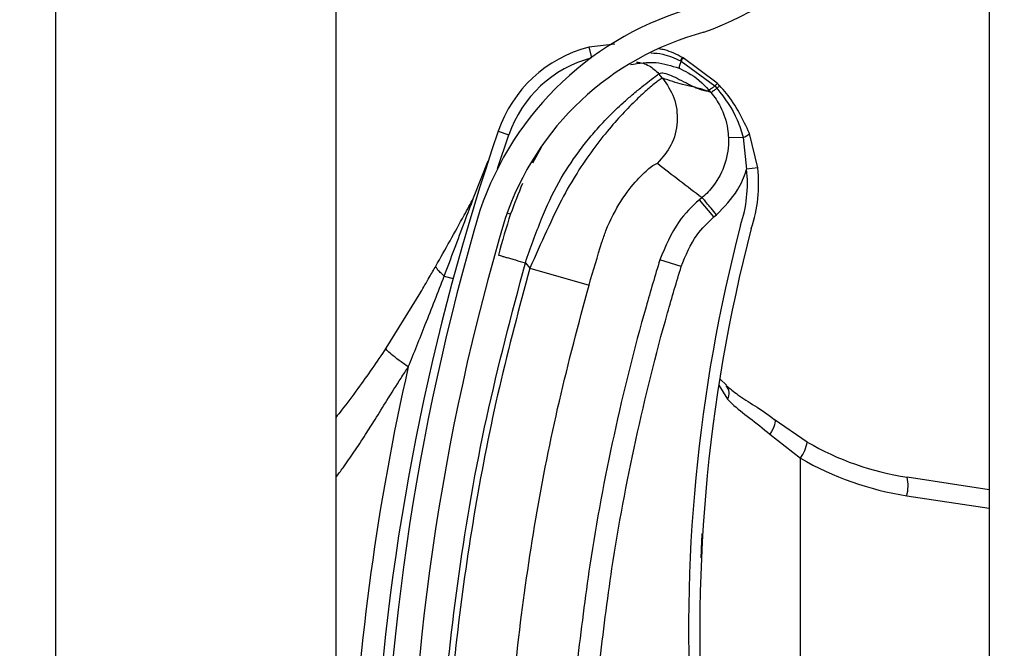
# Model space of a CAD drawing. Header units: inches. Extents: x 170 to 284, y 215 to 248.
# Tile 792 of 1056: x 235.429 to 235.5193, y 223.8895 to 223.9471. Entities that reach past the tile are written whole.
import ezdxf

# ---------------------------------------------------------------- set-up
doc = ezdxf.new("R2010")
doc.units = ezdxf.units.IN
doc.header["$LTSCALE"] = 0.25
doc.header["$MEASUREMENT"] = 0
doc.layers.add('ANNOTATIONS', color=1, linetype='Continuous')
doc.layers.add('RH FRONT OF HOOD', color=7, linetype='Continuous')
doc.styles.add('ARIAL', font='arial.ttf', dxfattribs={"height": 0.09375})
doc.dimstyles.new('STANDARD$0', dxfattribs={"dimtxt": 0.09375, "dimasz": 0.09375, "dimexe": 0.03125, "dimexo": 0.046875, "dimgap": 0.09, "dimtad": 0, "dimtih": 1, "dimtoh": 1, "dimdec": 4, "dimzin": 0, "dimdsep": 46, "dimtxsty": 'ARIAL', "dimcen": 0.09, "dimadec": 0, "dimazin": 0, "dimtfac": 1, "dimtdec": 4, "dimtofl": 0, "dimtmove": 0, "dimatfit": 1, "dimfxl": 1, "dimtolj": 1, "dimtzin": 0, "dimarcsym": 0})

# ---------------------------------------------------------------- blocks, each defined once
blk = doc.blocks.new('*D85')
at = {"layer": 'ANNOTATIONS', "color": 0, "lineweight": -2, "transparency": 16777216}
for p, q in [((235.475871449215, 224.1544254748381), (236.9163148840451, 224.1544254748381)), ((236.8850648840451, 224.0606754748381), (236.8850648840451, 222.3404997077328)), ((236.8850648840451, 220.1854637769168), (236.8850648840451, 221.9056395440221)), ((236.1545398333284, 220.0917137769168), (236.9163148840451, 220.0917137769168))]:
    blk.add_line(p, q, dxfattribs=at)
at = {"layer": 'ANNOTATIONS', "color": 0, "transparency": 16777216}
for points in [[(236.8694398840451, 224.0606754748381), (236.9006898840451, 224.0606754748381), (236.8850648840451, 224.1544254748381)], [(236.8694398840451, 220.1854637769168), (236.9006898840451, 220.1854637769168), (236.8850648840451, 220.0917137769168)]]:
    blk.add_solid(points, dxfattribs=at)
at = {"layer": 'defpoints', "color": 0, "transparency": 16777216}
for p in [(235.428996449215, 224.1544254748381), (236.1076648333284, 220.0917137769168), (236.8850648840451, 220.0917137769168)]:
    blk.add_point(p, dxfattribs=at)
at = {"layer": 'ANNOTATIONS', "color": 0, "transparency": 16777216, "insert": (236.8850648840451, 222.1230696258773), "char_height": 0.09375, "attachment_point": 5, "style": 'ARIAL'}
blk.add_mtext('\\A1;OPENING\\PHEIGHT', dxfattribs=at)

msp = doc.modelspace()

# ---------------------------------------------------------------- hatches: boundary and pattern name
at = {"layer": 'RH FRONT OF HOOD'}
h = msp.add_hatch(dxfattribs=at)
h.set_pattern_fill('ANSI31', color=256, scale=0.34241245, angle=2.8e-322, style=0)
h.set_pattern_definition([(45, (225.4196035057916, 218.4993357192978), (-0.03026527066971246, 0.03026527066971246), [])])
edge = h.paths.add_edge_path(flags=0)
edge.add_arc((235.4928707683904, 223.7770340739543), 0.001712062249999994, 450.0000000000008, 472.2104203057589)
edge.add_line((235.4922235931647, 223.7786191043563), (235.4913110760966, 223.780853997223))
edge.add_arc((235.4928707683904, 223.7770340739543), 0.004126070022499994, 450, 472.2104203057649, ccw=False)
edge.add_arc((235.4928707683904, 223.7681313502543), 0.01302879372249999, 401.47616737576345, 450, ccw=False)
edge.add_arc((235.4886248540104, 223.7649811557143), 0.01830194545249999, 359.9999999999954, 400.0613730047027, ccw=False)
edge.add_arc((235.4951649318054, 223.7649811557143), 0.01176186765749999, 292.14085769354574, 360, ccw=False)
edge.add_arc((235.4928707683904, 223.7682340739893), 0.01566536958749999, 235.25706803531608, 295.43079980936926, ccw=False)
edge.add_arc((235.4981096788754, 223.7763492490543), 0.02532140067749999, 212.8542481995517, 235.980933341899, ccw=False)
edge.add_arc((235.4899602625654, 223.7699803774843), 0.01504902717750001, 172.1557183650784, 209.3146496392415, ccw=False)
edge.add_arc((235.5023898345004, 223.7686449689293), 0.02754708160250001, 453.30850314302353, 532.9325737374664, ccw=False)
edge.add_arc((235.4991369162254, 223.8047352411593), 0.008748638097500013, 280.9586189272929, 427.9414322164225)
edge.add_arc((235.5189966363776, 223.8670885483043), 0.05672062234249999, 179.5706357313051, 253.00989973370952, ccw=False)
edge.add_arc((235.6773283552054, 223.8682869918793), 0.2150521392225, 163.4260275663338, 180.2060536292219, ccw=False)
edge.add_arc((235.4985548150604, 223.9204364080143), 0.02884824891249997, 465.1588434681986, 521.4137567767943, ccw=False)
edge.add_arc((235.4812287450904, 223.9749827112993), 0.0284373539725, 290.1205938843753, 343.7190675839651)
edge.add_arc((235.4940692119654, 223.9708052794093), 0.01494630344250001, 345.2914408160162, 400.5471921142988)
edge.add_arc((235.4906450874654, 223.9689904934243), 0.0187470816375, 397.9578745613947, 431.4396159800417)
edge.add_arc((235.4928707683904, 223.9738185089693), 0.0134739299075, 433.8775574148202, 472.2736457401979)
edge.add_arc((235.4903026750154, 223.9808379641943), 0.006011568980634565, 474.9825325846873, 495.7175736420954)
edge.add_arc((235.5000956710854, 223.9735788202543), 0.01816498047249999, 500.8992600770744, 539.9999999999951)
edge.add_arc((235.4928707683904, 223.9735788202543), 0.01094007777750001, 539.9999999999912, 630.0000000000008)
edge.add_arc((235.4928707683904, 223.9645048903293), 0.001866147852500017, 270, 285.6422464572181)
edge.add_line((235.4933739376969, 223.9627078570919), (235.4940248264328, 223.9603832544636))
edge.add_arc((235.4928707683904, 223.9645048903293), 0.004280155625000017, 269.9999999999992, 285.6422464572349, ccw=False)
edge.add_arc((235.4928707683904, 223.9735788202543), 0.01335408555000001, 179.9999999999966, 269.9999999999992, ccw=False)
edge.add_arc((235.5000956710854, 223.9735788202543), 0.020578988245, 500.6113583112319, 539.9999999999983, ccw=False)
edge.add_arc((235.4903026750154, 223.9808379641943), 0.008425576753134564, 474.5776671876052, 496.4997109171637, ccw=False)
edge.add_arc((235.4928707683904, 223.9738185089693), 0.01588793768, 433.69030225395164, 472.4705806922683, ccw=False)
edge.add_arc((235.4906450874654, 223.9689904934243), 0.02116108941, 398.1045307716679, 431.5771717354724, ccw=False)
edge.add_arc((235.4940692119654, 223.9708052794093), 0.01736031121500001, 345.18024813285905, 400.3658533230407, ccw=False)
edge.add_arc((235.4812287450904, 223.9749827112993), 0.030851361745, 289.9181572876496, 343.77953759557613, ccw=False)
edge.add_arc((235.4985548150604, 223.9204364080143), 0.02643424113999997, 464.941709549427, 521.3236131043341)
edge.add_arc((235.6773283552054, 223.8682869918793), 0.21263813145, 523.4376684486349, 540.2096895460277)
edge.add_arc((235.5189966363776, 223.8670885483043), 0.05430661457, 539.5566266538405, 613.1145348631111)
edge.add_arc((235.4991369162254, 223.8047352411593), 0.01116264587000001, 280.0610388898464, 428.5290871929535, ccw=False)
edge.add_arc((235.5023898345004, 223.7686449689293), 0.02513307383, 452.9714001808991, 532.9706577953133)
edge.add_arc((235.4899602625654, 223.7699803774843), 0.01263501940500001, 532.0830472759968, 568.9826967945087)
edge.add_arc((235.4981096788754, 223.7763492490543), 0.022907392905, 213.0443063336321, 236.0197152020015)
edge.add_arc((235.4928707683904, 223.7682340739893), 0.01325136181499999, 235.1922404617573, 295.7352497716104)
edge.add_arc((235.4951649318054, 223.7649811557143), 0.009347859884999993, 291.7225241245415, 360)
edge.add_arc((235.4886248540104, 223.7649811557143), 0.01588793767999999, 359.9999999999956, 399.9521788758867)
edge.add_arc((235.4928707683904, 223.7681313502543), 0.01061478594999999, 401.6345013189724, 450.0000000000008)

# ---------------------------------------------------------------- linework, layer by layer
for p, q in [((235.5179170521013, 224.3444764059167), (235.5179170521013, 220.1798849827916)), ((235.4323139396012, 220.1392235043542), (235.4323139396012, 224.2497177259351)), ((235.4579948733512, 224.0671649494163), (235.4579948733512, 223.874791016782)), ((235.4835819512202, 223.9448725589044), (235.481182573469, 223.9446230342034)), ((235.481182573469, 223.9446230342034), (235.4814363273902, 223.9436566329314)), ((235.489586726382, 223.9433672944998), (235.489587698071, 223.94336683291)), ((235.489587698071, 223.94336683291), (235.4896498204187, 223.9433370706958)), ((235.4896498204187, 223.9433370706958), (235.4896506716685, 223.9433366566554)), ((235.4896506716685, 223.9433366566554), (235.4927543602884, 223.9410522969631)), ((235.489768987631, 223.943657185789), (235.4897681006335, 223.943657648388)), ((235.4898305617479, 223.9436248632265), (235.489768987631, 223.943657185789)), ((235.4898314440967, 223.9436243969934), (235.4898305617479, 223.9436248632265)), ((235.492972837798, 223.9413007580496), (235.4898314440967, 223.9436243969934)), ((235.4879625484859, 223.9417652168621), (235.4876147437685, 223.9421765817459)), ((235.4894628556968, 223.942679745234), (235.4894635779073, 223.942679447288)), ((235.4923982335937, 223.9404493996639), (235.4914668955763, 223.9407819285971)), ((235.4927543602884, 223.9410522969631), (235.4929446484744, 223.9408466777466)), ((235.4728884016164, 223.9369148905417), (235.4738602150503, 223.9365820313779)), ((235.496685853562, 223.9335420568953), (235.4959352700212, 223.9366890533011)), ((235.4728244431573, 223.9334813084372), (235.4738602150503, 223.9365820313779)), ((235.495332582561, 223.936341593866), (235.4939989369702, 223.9362924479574)), ((235.495332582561, 223.936341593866), (235.4956647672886, 223.9334298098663)), ((235.4768228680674, 223.9354237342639), (235.4760291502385, 223.933984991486)), ((235.4706197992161, 223.9307990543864), (235.4719746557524, 223.9341880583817)), ((235.496685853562, 223.9335420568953), (235.4956647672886, 223.9334298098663)), ((235.4915840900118, 223.9308238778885), (235.4913360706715, 223.9306141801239)), ((235.492661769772, 223.9290462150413), (235.4913360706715, 223.9306141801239)), ((235.4736905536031, 223.9294106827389), (235.4740189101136, 223.9293098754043)), ((235.492661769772, 223.9290462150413), (235.4929097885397, 223.9292559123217)), ((235.4896652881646, 223.9245063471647), (235.4877024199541, 223.9251089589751)), ((235.4753710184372, 223.9248419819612), (235.4757838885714, 223.92435366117)), ((235.4757838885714, 223.92435366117), (235.4812140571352, 223.9228055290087)), ((235.4679328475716, 223.9236337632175), (235.4687513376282, 223.923411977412)), ((235.4657649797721, 223.922138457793), (235.4625787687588, 223.9170119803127)), ((235.493229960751, 223.9141764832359), (235.4938234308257, 223.9136188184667)), ((235.4931195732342, 223.9136435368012), (235.493921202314, 223.9123382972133)), ((235.5012292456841, 223.9084176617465), (235.4981888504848, 223.9104849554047)), ((235.4978021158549, 223.9091407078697), (235.5005924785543, 223.9069374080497)), ((235.5005924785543, 223.8415167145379), (235.5005924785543, 223.9069374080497)), ((235.5179170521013, 223.9040418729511), (235.5103797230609, 223.9051918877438)), ((235.5103449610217, 223.9034994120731), (235.5179170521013, 223.9023440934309))]:
    msp.add_line(p, q, dxfattribs=at)
at = {"layer": 'RH FRONT OF HOOD', "flags": 128}
msp.add_lwpolyline([(235.4981888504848, 223.9104849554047), (235.4982449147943, 223.9104109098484), (235.4982704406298, 223.9103021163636), (235.4982647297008, 223.9101615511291), (235.4982279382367, 223.9099930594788), (235.4981610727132, 223.9098012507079), (235.4980659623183, 223.9095913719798), (235.4979452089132, 223.9093691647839), (235.4978021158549, 223.9091407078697)], dxfattribs=at)
at = {"layer": 'RH FRONT OF HOOD'}
for centre, radius, start, end in [((235.4812287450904, 223.9749827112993), 0.03085136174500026, 289.91815728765, 343.7795375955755), ((235.4985548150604, 223.9204364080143), 0.02884824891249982, 105.1588434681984, 161.4137567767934), ((235.4985548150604, 223.9204364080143), 0.02643424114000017, 104.9417095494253, 161.3236131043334), ((235.4842262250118, 223.9330315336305), 0.01198443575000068, 104.7123854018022, 161.0929786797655), ((235.4842262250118, 223.9330315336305), 0.01095719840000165, 104.7123854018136, 161.0929786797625), ((235.491697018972, 223.9423995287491), 0.002251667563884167, 155.3939551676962, 172.8510957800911), ((235.4916996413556, 223.9423981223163), 0.002253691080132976, 155.3897650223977, 172.8291455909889), ((235.4909960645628, 223.9426887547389), 0.001564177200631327, 141.7256942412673, 154.2910519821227), ((235.4910005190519, 223.9426864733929), 0.001568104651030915, 141.754266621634, 154.2863466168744), ((235.4910992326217, 223.9426274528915), 0.001613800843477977, 141.8260927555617, 153.9140894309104), ((235.4910983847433, 223.9426277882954), 0.001611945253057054, 141.8104826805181, 153.9114578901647), ((235.6772931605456, 223.8669035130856), 0.21606225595, 161.092978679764, 176.5593061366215), ((235.4949804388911, 223.9376488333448), 0.00135383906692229, 285.0764398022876, 314.8519014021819), ((235.4837520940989, 223.9321202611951), 0.01198443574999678, 341.3410974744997, 6.273281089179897), ((235.4837520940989, 223.9321202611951), 0.01301167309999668, 341.5025581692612, 6.273281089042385), ((235.6773283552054, 223.8682869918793), 0.2150521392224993, 163.4260275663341, 180.2060536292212), ((235.6773283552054, 223.8682869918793), 0.2126381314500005, 163.4376684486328, 180.2096895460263), ((235.6368884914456, 223.8911976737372), 0.1465525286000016, 165.3406183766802, 202.0185750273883), ((235.6368884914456, 223.8911976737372), 0.1455252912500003, 165.3544246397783, 203.870550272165), ((235.6772931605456, 223.8669035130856), 0.2180957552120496, 167.1792232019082, 177.2529346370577), ((235.4929314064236, 223.9128673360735), 0.001122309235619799, 331.8758133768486, 39.94683461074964), ((235.4976674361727, 223.9090727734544), 0.003621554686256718, 323.8694765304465, 349.5782562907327), ((235.5143048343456, 223.9309175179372), 0.02602334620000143, 239.8373732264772, 261.3249484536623), ((235.5145283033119, 223.9309175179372), 0.02773540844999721, 239.8373732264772, 261.3249484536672), ((235.5070491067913, 223.9044137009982), 0.003420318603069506, 344.4956794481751, 13.15103634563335)]:
    msp.add_arc(centre, radius, start, end, dxfattribs=at)
for points, knots in [([(235.4868710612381, 223.9440881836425), (235.4872412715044, 223.9440667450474), (235.4881897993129, 223.9440118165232), (235.4890576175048, 223.9436114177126), (235.489586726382, 223.9433672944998)], [0, 0, 0, 0, 0.3902998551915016, 0.9999999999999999, 0.9999999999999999, 0.9999999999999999, 0.9999999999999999]), ([(235.4897681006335, 223.943657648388), (235.4892433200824, 223.9439358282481), (235.488552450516, 223.9443020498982), (235.4877900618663, 223.9444297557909), (235.4876067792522, 223.9444604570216)], [0, 0, 0, 0, 0.7595942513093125, 1, 1, 1, 1]), ([(235.4850031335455, 223.9430168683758), (235.4857945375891, 223.943140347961), (235.4873121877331, 223.9433771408), (235.4887667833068, 223.9429054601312), (235.4894628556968, 223.942679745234)], [0, 0, 0, 0, 0.5214667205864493, 1, 1, 1, 1]), ([(235.4855767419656, 223.9432469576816), (235.4857668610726, 223.9432186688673), (235.4861622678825, 223.9431598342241), (235.4868992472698, 223.9428569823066), (235.4873328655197, 223.9424446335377), (235.4876147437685, 223.9421765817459)], [0, 0, 0, 0, 0.2447599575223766, 0.5090480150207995, 1, 1, 1, 1]), ([(235.4753710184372, 223.9248419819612), (235.475846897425, 223.9261984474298), (235.4767452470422, 223.9287591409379), (235.4783606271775, 223.9322501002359), (235.4799630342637, 223.934662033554), (235.4812950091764, 223.9363647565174), (235.4822098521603, 223.9374081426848), (235.4830014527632, 223.9382366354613), (235.4836702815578, 223.9388965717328), (235.4844150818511, 223.9395916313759), (235.4852489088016, 223.9403173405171), (235.4863782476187, 223.9412253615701), (235.4873683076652, 223.9419852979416), (235.487537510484, 223.9421166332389), (235.4876147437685, 223.9421765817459)], [0, 0, 0, 0, 0.1307156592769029, 0.2467609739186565, 0.3577928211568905, 0.4170971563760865, 0.4791482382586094, 0.5177152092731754, 0.5590896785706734, 0.603294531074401, 0.6633484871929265, 0.7353692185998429, 0.8792082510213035, 1, 1, 1, 1]), ([(235.4876147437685, 223.9421765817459), (235.4877215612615, 223.9422162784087), (235.4879458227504, 223.9422996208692), (235.488547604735, 223.9421055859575), (235.489302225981, 223.9417575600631), (235.4901015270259, 223.9413433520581), (235.4908989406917, 223.9409362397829), (235.4913228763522, 223.9407781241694), (235.4915378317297, 223.9406979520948)], [0, 0, 0, 0, 0.1574760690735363, 0.330618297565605, 0.4911886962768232, 0.6742546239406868, 0.834831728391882, 1, 1, 1, 1]), ([(235.4894635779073, 223.942679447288), (235.4897431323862, 223.9425512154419), (235.4907760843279, 223.9420773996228), (235.4916702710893, 223.9413120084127), (235.4922046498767, 223.940678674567), (235.4922046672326, 223.9406786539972)], [0, 0, 0, 0, 0.2706300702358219, 0.9999763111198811, 1, 1, 1, 1]), ([(235.4879625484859, 223.9417652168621), (235.4878831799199, 223.9417335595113), (235.4877218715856, 223.9416692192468), (235.4869333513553, 223.941050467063), (235.4858723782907, 223.9401072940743), (235.4846420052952, 223.9388937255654), (235.4832342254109, 223.9373477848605), (235.4817591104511, 223.9355125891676), (235.4802690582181, 223.9333774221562), (235.4787407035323, 223.9308228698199), (235.4773045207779, 223.9277465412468), (235.4762950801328, 223.9254942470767), (235.4757838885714, 223.92435366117)], [0, 0, 0, 0, 0.1094013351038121, 0.2223468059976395, 0.3151791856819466, 0.4102231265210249, 0.5012749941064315, 0.5946006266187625, 0.6834485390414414, 0.7745330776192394, 0.8858211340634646, 1, 1, 1, 1]), ([(235.4879625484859, 223.9417652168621), (235.4883517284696, 223.9411893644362), (235.4891601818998, 223.9399931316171), (235.489419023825, 223.9377680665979), (235.4888913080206, 223.9355906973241), (235.4879432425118, 223.934500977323), (235.4874868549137, 223.9339763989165)], [0, 0, 0, 0, 0.2406941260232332, 0.4999999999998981, 0.7593058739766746, 1, 1, 1, 1]), ([(235.4914668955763, 223.9407819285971), (235.491256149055, 223.9408401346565), (235.4906749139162, 223.9410006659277), (235.4896066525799, 223.9412102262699), (235.4885859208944, 223.9415547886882), (235.4879625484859, 223.9417652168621)], [0, 0, 0, 0, 0.1812946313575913, 0.50000735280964, 1, 1, 1, 1]), ([(235.4931778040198, 223.941090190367), (235.4931777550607, 223.9410902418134), (235.4931102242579, 223.9411612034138), (235.493041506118, 223.9412310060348), (235.492972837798, 223.9413007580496)], [0, 0, 0, 0, 0.0007249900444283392, 0.9999999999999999, 0.9999999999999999, 0.9999999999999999, 0.9999999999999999]), ([(235.4915378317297, 223.9406979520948), (235.4916313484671, 223.940672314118), (235.4918194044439, 223.9406207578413), (235.4920468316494, 223.9406082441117), (235.4921519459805, 223.9406554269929), (235.4922043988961, 223.9406789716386)], [0, 0, 0, 0, 0.3313600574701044, 0.6663431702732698, 0.9999999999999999, 0.9999999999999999, 0.9999999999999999, 0.9999999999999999]), ([(235.4922043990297, 223.9406789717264), (235.4922525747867, 223.940621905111), (235.4923171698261, 223.940545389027), (235.4923818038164, 223.9404688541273), (235.4923982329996, 223.940449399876)], [0, 0, 0, 0, 0.7458120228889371, 0.9999999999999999, 0.9999999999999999, 0.9999999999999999, 0.9999999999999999]), ([(235.4927543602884, 223.9410522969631), (235.4927345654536, 223.9410370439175), (235.4926156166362, 223.9409453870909), (235.492431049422, 223.940808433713), (235.4922561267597, 223.9406903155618), (235.4922218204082, 223.9406825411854), (235.4922046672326, 223.9406786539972)], [0, 0, 0, 0, 0.06239373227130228, 0.3749291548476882, 0.6874645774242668, 1, 1, 1, 1]), ([(235.492395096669, 223.9404531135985), (235.492395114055, 223.9404530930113), (235.4927301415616, 223.9400563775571), (235.4934142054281, 223.9390226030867), (235.4939048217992, 223.9375629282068), (235.4939782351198, 223.9365719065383), (235.4939989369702, 223.9362924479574)], [0, 0, 0, 0, 1.782673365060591e-05, 0.3435204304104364, 0.8148790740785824, 1, 1, 1, 1]), ([(235.4929446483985, 223.9408466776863), (235.4929247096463, 223.9408308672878), (235.4928049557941, 223.9407359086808), (235.4926197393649, 223.9405928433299), (235.4924458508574, 223.9404669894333), (235.4924141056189, 223.9404552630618), (235.4923982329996, 223.940449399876)], [0, 0, 0, 0, 0.062428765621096, 0.3749525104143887, 0.6874762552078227, 1, 1, 1, 1]), ([(235.4929448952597, 223.9408463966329), (235.4936531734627, 223.939918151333), (235.4947066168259, 223.9385375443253), (235.4951780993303, 223.9368835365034), (235.495332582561, 223.936341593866)], [0, 0, 0, 0, 0.6723457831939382, 1, 1, 1, 1]), ([(235.4959352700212, 223.9366890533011), (235.4953219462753, 223.9379847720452), (235.4945713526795, 223.9395704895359), (235.4933932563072, 223.9408552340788), (235.493177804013, 223.9410901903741)], [0, 0, 0, 0, 0.8171182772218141, 1, 1, 1, 1]), ([(235.4939989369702, 223.9362924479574), (235.4939996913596, 223.9362701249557), (235.494026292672, 223.9354829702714), (235.4938017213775, 223.933911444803), (235.4928461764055, 223.9320748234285), (235.4919669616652, 223.9311477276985), (235.4915839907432, 223.930823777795), (235.4915839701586, 223.9308237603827)], [0, 0, 0, 0, 0.0108740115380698, 0.3834398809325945, 0.7558119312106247, 0.9999868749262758, 1, 1, 1, 1]), ([(235.48239348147, 223.9267388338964), (235.4823934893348, 223.926738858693), (235.4825073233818, 223.9270977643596), (235.4830067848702, 223.9285039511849), (235.4841813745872, 223.9307066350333), (235.4857161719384, 223.932609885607), (235.4870615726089, 223.9338215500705), (235.4873352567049, 223.93392120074), (235.4874868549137, 223.9339763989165)], [0, 0, 0, 0, 4.497367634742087e-06, 0.06509473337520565, 0.2616701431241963, 0.4753105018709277, 0.7093656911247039, 0.9999999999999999, 0.9999999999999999, 0.9999999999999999, 0.9999999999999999]), ([(235.4874868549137, 223.9339763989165), (235.4881600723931, 223.933447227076), (235.4895065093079, 223.9323888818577), (235.4908914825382, 223.931345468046), (235.4915839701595, 223.9308237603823)], [0, 0, 0, 0, 0.4999992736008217, 1, 1, 1, 1]), ([(235.4929097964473, 223.9292559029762), (235.4936115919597, 223.9299742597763), (235.4947737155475, 223.9311638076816), (235.4954486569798, 223.9327373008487), (235.4956538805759, 223.9333949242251), (235.4956647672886, 223.9334298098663)], [0, 0, 0, 0, 0.5907811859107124, 0.9782917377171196, 1, 1, 1, 1]), ([(235.4751017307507, 223.9321115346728), (235.4747273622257, 223.9311937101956), (235.4738708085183, 223.9290937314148), (235.4732512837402, 223.9268265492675), (235.4729025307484, 223.9255502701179)], [0, 0, 0, 0, 0.4370636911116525, 1, 1, 1, 1]), ([(235.4671610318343, 223.9245486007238), (235.4680320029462, 223.9260888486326), (235.4691948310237, 223.9281452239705), (235.4703339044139, 223.9302666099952), (235.4706197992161, 223.9307990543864)], [0, 0, 0, 0, 0.7490110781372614, 1, 1, 1, 1]), ([(235.4679328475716, 223.9236337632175), (235.4685612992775, 223.9252986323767), (235.4694615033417, 223.9276834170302), (235.4703512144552, 223.9300766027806), (235.4706197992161, 223.9307990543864)], [0, 0, 0, 0, 0.6981213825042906, 1, 1, 1, 1]), ([(235.4913360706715, 223.9306141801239), (235.4913360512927, 223.9306141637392), (235.4906421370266, 223.9300274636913), (235.4890673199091, 223.9284039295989), (235.4882093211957, 223.9263326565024), (235.4877024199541, 223.9251089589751)], [0, 0, 0, 0, 1.142795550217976e-05, 0.409211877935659, 1, 1, 1, 1]), ([(235.4896652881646, 223.9245063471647), (235.4900769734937, 223.9255235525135), (235.4907745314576, 223.9272471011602), (235.4921131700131, 223.9285232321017), (235.492661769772, 223.9290462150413)], [0, 0, 0, 0, 0.5901808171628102, 1, 1, 1, 1]), ([(235.4812140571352, 223.9228055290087), (235.4816015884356, 223.924130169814), (235.4819891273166, 223.925454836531), (235.4823934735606, 223.9267388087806), (235.48239348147, 223.9267388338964)], [0, 0, 0, 0, 0.999980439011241, 1, 1, 1, 1]), ([(235.4729025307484, 223.9255502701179), (235.4729355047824, 223.9255408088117), (235.4729862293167, 223.9255262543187), (235.4732940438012, 223.9254379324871), (235.4736126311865, 223.9253465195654), (235.4740080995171, 223.9252330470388), (235.4745828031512, 223.9250681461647), (235.4750604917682, 223.9249310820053), (235.4753710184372, 223.9248419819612)], [0, 0, 0, 0, 0.2394568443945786, 0.3683606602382, 0.5000000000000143, 0.6316393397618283, 0.7605431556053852, 1, 1, 1, 1]), ([(235.4877024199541, 223.9251089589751), (235.4872743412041, 223.9236796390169), (235.4856894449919, 223.9183878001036), (235.4833942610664, 223.9090897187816), (235.4813276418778, 223.8981803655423), (235.4804763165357, 223.89116806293), (235.4801128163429, 223.8881739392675)], [0, 0, 0, 0, 0.1185397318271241, 0.4388752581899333, 0.7604101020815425, 1, 1, 1, 1]), ([(235.4657629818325, 223.9221350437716), (235.4657629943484, 223.9221350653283), (235.4660272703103, 223.9225902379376), (235.4664949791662, 223.923390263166), (235.4669618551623, 223.9241993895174), (235.4671610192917, 223.9245485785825), (235.4671610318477, 223.9245486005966)], [0, 0, 0, 0, 2.704369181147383e-05, 0.571031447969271, 0.9999729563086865, 1, 1, 1, 1]), ([(235.4679328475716, 223.9236337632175), (235.4678016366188, 223.9237455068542), (235.4675362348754, 223.9239715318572), (235.4672826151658, 223.9242617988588), (235.4671783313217, 223.9244467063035), (235.4671643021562, 223.9245293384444), (235.4671610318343, 223.9245486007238)], [0, 0, 0, 0, 0.2979480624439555, 0.6026626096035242, 0.9073771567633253, 0.9999999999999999, 0.9999999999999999, 0.9999999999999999, 0.9999999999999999]), ([(235.4672588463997, 223.8678154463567), (235.4673576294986, 223.8725708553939), (235.4675557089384, 223.8821063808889), (235.4691652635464, 223.8964153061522), (235.4716220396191, 223.9107248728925), (235.4741193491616, 223.9201287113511), (235.4753710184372, 223.9248419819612)], [0, 0, 0, 0, 0.2468628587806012, 0.4950083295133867, 0.74689458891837, 1, 1, 1, 1]), ([(235.4757838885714, 223.92435366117), (235.4748098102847, 223.9207234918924), (235.472858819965, 223.9134525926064), (235.4706805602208, 223.9023718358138), (235.469069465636, 223.8911892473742), (235.4680587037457, 223.8802205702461), (235.4678640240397, 223.8729727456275), (235.4677705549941, 223.8694929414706)], [0, 0, 0, 0, 0.2027568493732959, 0.4061035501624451, 0.6088604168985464, 0.8122072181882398, 1, 1, 1, 1]), ([(235.4821542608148, 223.8879537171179), (235.4825139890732, 223.8909168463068), (235.4833546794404, 223.897841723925), (235.4853985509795, 223.9086383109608), (235.4876688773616, 223.917840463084), (235.4892416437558, 223.9230918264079), (235.4896652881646, 223.9245063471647)], [0, 0, 0, 0, 0.2395900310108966, 0.5599255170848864, 0.8814604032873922, 0.9999999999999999, 0.9999999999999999, 0.9999999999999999, 0.9999999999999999]), ([(235.4646347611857, 223.9152994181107), (235.4651576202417, 223.9165907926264), (235.466280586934, 223.9193643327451), (235.4673574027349, 223.9221468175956), (235.4679328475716, 223.9236337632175)], [0, 0, 0, 0, 0.4656051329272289, 1, 1, 1, 1]), ([(235.4734166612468, 223.8694232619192), (235.4734166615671, 223.8694232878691), (235.473458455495, 223.8728096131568), (235.4737215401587, 223.8798563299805), (235.4746734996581, 223.8905295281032), (235.4762481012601, 223.9014055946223), (235.4783665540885, 223.9121929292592), (235.480264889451, 223.9192679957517), (235.4812140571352, 223.9228055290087)], [0, 0, 0, 0, 1.439079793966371e-06, 0.1877923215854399, 0.3908439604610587, 0.5938956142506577, 0.7969478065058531, 1, 1, 1, 1]), ([(235.4625787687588, 223.9170119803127), (235.4621565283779, 223.9163844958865), (235.4613155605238, 223.9151347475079), (235.4599583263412, 223.9132436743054), (235.4588589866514, 223.9117567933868), (235.4581685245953, 223.9108901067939), (235.4579948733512, 223.9106721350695)], [0, 0, 0, 0, 0.2874979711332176, 0.572604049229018, 0.8925098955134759, 1, 1, 1, 1]), ([(235.4646347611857, 223.9152994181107), (235.4643440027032, 223.9155047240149), (235.4637452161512, 223.9159275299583), (235.4630561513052, 223.9164687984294), (235.4626144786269, 223.916869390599), (235.4625904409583, 223.9169653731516), (235.4625787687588, 223.9170119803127)], [0, 0, 0, 0, 0.242789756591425, 0.5000000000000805, 0.7572102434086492, 1, 1, 1, 1]), ([(235.4579948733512, 223.9051875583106), (235.4582157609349, 223.9054757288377), (235.4587915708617, 223.9062269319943), (235.4596915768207, 223.9075382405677), (235.4606664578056, 223.9090182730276), (235.4616625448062, 223.9105996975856), (235.4627387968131, 223.9123306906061), (235.4637487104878, 223.9139385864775), (235.4644132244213, 223.9149591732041), (235.4646347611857, 223.9152994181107)], [0, 0, 0, 0, 0.09019872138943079, 0.2351300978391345, 0.3944108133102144, 0.529650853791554, 0.6982639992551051, 0.8994067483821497, 1, 1, 1, 1]), ([(235.4937837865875, 223.9136005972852), (235.494127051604, 223.9133162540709), (235.4948670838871, 223.91270324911), (235.4964284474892, 223.9117279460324), (235.4976758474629, 223.9109490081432), (235.4982965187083, 223.9103878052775), (235.4983569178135, 223.9103331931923)], [0, 0, 0, 0, 0.2839420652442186, 0.6121401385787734, 0.9622563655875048, 1, 1, 1, 1]), ([(235.493921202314, 223.9123382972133), (235.4940512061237, 223.9122046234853), (235.494640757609, 223.9115984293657), (235.4959334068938, 223.9106408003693), (235.4971734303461, 223.9096453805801), (235.4978021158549, 223.9091407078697)], [0, 0, 0, 0, 0.1223980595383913, 0.5550603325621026, 1, 1, 1, 1]), ([(235.4914962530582, 223.8977938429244), (235.4915061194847, 223.8980988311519), (235.4915302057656, 223.8988433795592), (235.4915734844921, 223.8995876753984), (235.49159903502, 223.9000270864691)], [0, 0, 0, 0, 0.4096284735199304, 1, 1, 1, 1])]:
    msp.add_open_spline(points, degree=3, knots=knots, dxfattribs=at)
for points in [[(235.492972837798, 223.9413007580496), (235.4929713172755, 223.9412963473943), (235.4929682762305, 223.9412875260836), (235.4929244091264, 223.9412355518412), (235.4928554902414, 223.9411592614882), (235.4927880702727, 223.9410879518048), (235.4927543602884, 223.9410522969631)], [(235.4931777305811, 223.9410902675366), (235.4931756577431, 223.9410862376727), (235.4931715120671, 223.941078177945), (235.4931243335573, 223.9410273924), (235.4930511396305, 223.9409523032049), (235.4929801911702, 223.9408818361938), (235.4929447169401, 223.9408466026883)], [(235.4929100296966, 223.9292561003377), (235.4927399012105, 223.9294571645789), (235.4923996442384, 223.9298592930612), (235.4919671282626, 223.9303704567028), (235.4916582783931, 223.9307354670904), (235.491608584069, 223.930794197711), (235.491583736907, 223.9308235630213)]]:
    msp.add_open_spline(points, degree=3, dxfattribs=at)

# ---------------------------------------------------------------- dimensions: what is measured, and where the dimension line sits
at = {"layer": 'ANNOTATIONS'}
dim = msp.add_linear_dim(base=(236.8850648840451, 220.0917137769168), p1=(235.4289964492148, 224.154425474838), p2=(236.1076648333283, 220.0917137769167), angle=90, text='OPENING\\PHEIGHT', dimstyle='STANDARD$0', dxfattribs=at)
dim.commit()
dim.dimension.update_dxf_attribs({"geometry": '*D85', "text_midpoint": (236.8850648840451, 222.1230696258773)})

doc.saveas('drawing.dxf')
